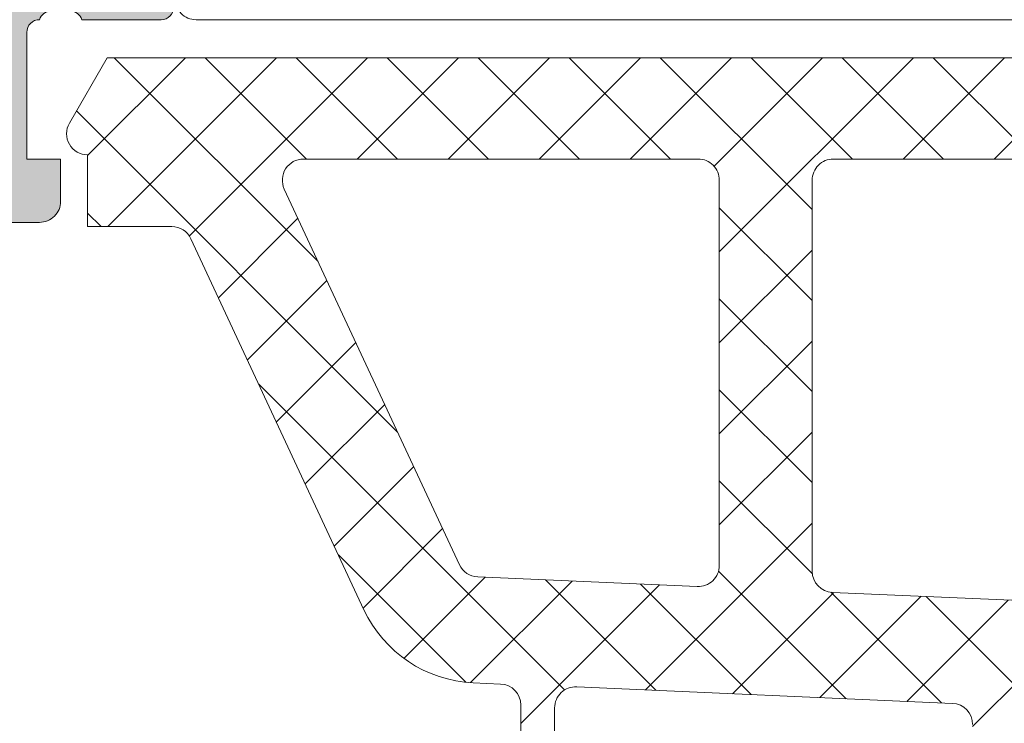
# Model space of a CAD drawing. Header units: millimetres. Extents: x 213386 to 506888, y 183055 to 450952.
# Tile 895 of 1056: x 399549 to 399572, y 335000 to 335017. Entities that reach past the tile are written whole.
import ezdxf

# ---------------------------------------------------------------- set-up
doc = ezdxf.new("R2010")
doc.units = ezdxf.units.MM
doc.layers.add('FASÁDA DETAILNÍ', color=255, linetype='Continuous', lineweight=0)
doc.layers.add('NOVA', color=255, linetype='Continuous', lineweight=0)
pattern_1 = [(135, (0, 0), (-1.077630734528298, -1.077630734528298), []), (225, (0, 0), (1.077630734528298, -1.077630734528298), [])]

# ---------------------------------------------------------------- blocks, each defined once
blk = doc.blocks.new('A$C69D17D4D')
at = {"layer": 'FASÁDA DETAILNÍ'}
h = blk.add_hatch(color=256, dxfattribs=at)
edge = h.paths.add_edge_path()
edge.add_arc((1588.938067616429, 17286.81045535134), 0.120000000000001, 90.0000000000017, 180.0000000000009, ccw=False)
edge.add_line((1588.938067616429, 17286.93045535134), (1591.698065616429, 17286.93045535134))
edge.add_arc((1591.698065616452, 17287.23045535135), 0.3000000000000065, 270, 359.9999999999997)
edge.add_line((1591.998065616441, 17287.23045535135), (1591.998065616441, 17288.21042967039))
edge.add_arc((1591.698065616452, 17288.21042967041), 0.3000000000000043, -8.905553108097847e-14, 90.00000000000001)
edge.add_line((1591.698065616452, 17288.51042967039), (1589.818054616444, 17288.51042967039))
edge.add_arc((1589.550511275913, 17288.58929676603), 0.2789255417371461, -91.16287007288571, -16.42459455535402, ccw=False)
edge.add_line((1589.544850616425, 17288.3104286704), (1589.091256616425, 17288.3104286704))
edge.add_arc((1589.085588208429, 17288.58926611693), 0.2788950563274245, -163.58012358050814, -88.83541062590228, ccw=False)
edge.add_line((1588.818067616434, 17288.51042967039), (1588.818067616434, 17289.31060438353))
edge.add_arc((1587.818067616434, 17289.31060438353), 0.9999999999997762, -1.276038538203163e-11, 89.9999999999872)
edge.add_line((1587.818067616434, 17290.31060438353), (1584.318060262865, 17290.31060438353))
edge.add_arc((1584.318080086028, 17289.31058456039), 1.000019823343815, 90.00113576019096, 179.9988642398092)
edge.add_line((1583.318060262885, 17289.31060438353), (1583.318060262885, 17288.81060438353))
edge.add_line((1583.318060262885, 17288.81060438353), (1585.818060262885, 17288.81060438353))
edge.add_arc((1585.818014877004, 17287.81055899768), 1.000045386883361, 0.0026002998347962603, 89.99739970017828, ccw=False)
edge.add_line((1586.818060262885, 17287.81060438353), (1586.818060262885, 17286.51058607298))
edge.add_arc((1585.818007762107, 17286.51063857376), 1.000052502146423, -89.99699208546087, -0.0030079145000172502, ccw=False)
edge.add_line((1585.818060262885, 17285.51058607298), (1578.818060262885, 17285.51058607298))
edge.add_arc((1578.318060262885, 17286.03570782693), 0.7250881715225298, -133.5961838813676, -46.40381611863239, ccw=False)
edge.add_line((1577.818060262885, 17285.51058607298), (1571.78397212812, 17285.51058607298))
edge.add_arc((1571.784024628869, 17286.51063857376), 1.000052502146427, 180.0030079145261, 269.9969920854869, ccw=False)
edge.add_line((1570.78397212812, 17286.51058607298), (1570.78397212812, 17287.81060438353))
edge.add_arc((1571.784017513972, 17287.81055899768), 1.000045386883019, 90.00260029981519, 179.9973997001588, ccw=False)
edge.add_line((1571.78397212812, 17288.81060438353), (1573.318060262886, 17288.81060438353))
edge.add_line((1573.318060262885, 17288.81060438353), (1573.318060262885, 17289.41061048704))
edge.add_line((1573.318060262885, 17289.41061048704), (1572.21805415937, 17290.51058607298))
edge.add_line((1572.21805415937, 17290.51058607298), (1568.818060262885, 17290.51058607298))
edge.add_line((1568.818060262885, 17290.51058607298), (1568.818060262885, 17263.51068525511))
edge.add_line((1568.818060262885, 17263.51068525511), (1572.218054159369, 17263.51068525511))
edge.add_line((1572.218054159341, 17263.51068525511), (1573.318060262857, 17264.61066084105))
edge.add_line((1573.318060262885, 17264.61066084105), (1573.318060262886, 17265.21066694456))
edge.add_line((1573.318060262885, 17265.21066694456), (1571.78397212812, 17265.21066694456))
edge.add_arc((1571.784017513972, 17266.21071233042), 1.000045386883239, 180.0026002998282, 269.99739970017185, ccw=False)
edge.add_line((1570.78397212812, 17266.21066694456), (1570.78397212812, 17267.51068525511))
edge.add_arc((1571.784024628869, 17267.51063275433), 1.000052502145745, 90.0030079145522, 179.996992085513, ccw=False)
edge.add_line((1571.783972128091, 17268.51068525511), (1577.818060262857, 17268.51068525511))
edge.add_arc((1578.318060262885, 17267.98556350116), 0.7250881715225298, 46.40381611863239, 133.5961838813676, ccw=False)
edge.add_line((1578.818060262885, 17268.51068525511), (1585.818060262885, 17268.51068525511))
edge.add_arc((1585.818007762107, 17267.51063275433), 1.000052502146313, 0.0030079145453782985, 89.99699208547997, ccw=False)
edge.add_line((1586.818060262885, 17267.51068525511), (1586.818060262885, 17266.21066694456))
edge.add_arc((1585.818014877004, 17266.21071233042), 1.000045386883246, -89.9973997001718, -0.0026002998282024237, ccw=False)
edge.add_line((1585.818060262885, 17265.21066694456), (1583.318060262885, 17265.21066694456))
edge.add_line((1583.318060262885, 17265.21066694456), (1583.318060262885, 17264.71066694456))
edge.add_arc((1584.318080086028, 17264.71068676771), 1.000019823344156, 180.0011357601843, 269.9988642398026)
edge.add_line((1584.318060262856, 17263.71066694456), (1588.818060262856, 17263.71066694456))
edge.add_arc((1588.818070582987, 17264.21065662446), 0.4999896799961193, 269.9988173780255, 360.0011826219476)
edge.add_line((1589.318060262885, 17264.21066694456), (1589.318060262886, 17265.21066694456))
edge.add_line((1589.318060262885, 17265.21066694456), (1588.518057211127, 17265.21066694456))
edge.add_line((1588.518057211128, 17265.21066694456), (1588.518057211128, 17268.21068220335))
edge.add_arc((1588.818064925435, 17268.21068489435), 0.3000077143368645, 89.99948607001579, 180.0005139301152, ccw=False)
edge.add_arc((1589.085588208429, 17268.43185616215), 0.2788950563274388, 88.83541062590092, 163.5801235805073, ccw=False)
edge.add_line((1589.091256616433, 17268.71069360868), (1589.544850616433, 17268.71069360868))
edge.add_arc((1589.550511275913, 17268.43182551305), 0.2789255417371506, 16.424594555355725, 91.16287007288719, ccw=False)
edge.add_line((1589.818054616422, 17268.51069260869), (1591.698065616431, 17268.51069260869))
edge.add_arc((1591.698065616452, 17268.81069260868), 0.3000000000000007, 269.9999999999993, 359.9999999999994)
edge.add_line((1591.998065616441, 17268.81069260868), (1591.998065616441, 17269.79066692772))
edge.add_arc((1591.698065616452, 17269.79066692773), 0.3000000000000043, 1.272221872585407e-14, 90.00000000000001)
edge.add_line((1591.698065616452, 17270.09066692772), (1588.938067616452, 17270.09066692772))
edge.add_arc((1588.938067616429, 17270.21066692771), 0.1200000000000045, 180, 269.9999999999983, ccw=False)
edge.add_line((1588.818067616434, 17270.21066692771), (1588.818067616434, 17274.51069260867))
edge.add_arc((1589.318067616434, 17274.51069260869), 0.4999999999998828, 90.00000000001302, 180.0000000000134, ccw=False)
edge.add_line((1589.318067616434, 17275.01069260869), (1590.018067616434, 17275.01069260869))
edge.add_line((1590.018067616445, 17275.01069260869), (1592.410887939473, 17273.62919715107))
edge.add_arc((1592.479947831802, 17273.74881239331), 0.1381197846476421, 239.9999999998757, 367.702437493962)
edge.add_arc((1587.638596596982, 17273.30119400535), 4.999999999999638, 5.34922800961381, 71.29059925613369)
edge.add_arc((1589.402822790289, 17278.51056113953), 0.5000000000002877, 108.70940074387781, 251.29059925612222, ccw=False)
edge.add_arc((1587.638596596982, 17283.71992827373), 4.999999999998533, -71.29059925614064, -5.349228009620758)
edge.add_arc((1592.479947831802, 17283.27230988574), 0.1381197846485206, -7.702437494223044, 119.9999999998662)
edge.add_line((1592.410887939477, 17283.39192512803), (1590.01806761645, 17282.01042967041))
edge.add_line((1590.018067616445, 17282.01042967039), (1589.318067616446, 17282.01042967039))
edge.add_arc((1589.318067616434, 17282.51042967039), 0.5000000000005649, 179.9999999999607, 269.99999999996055, ccw=False)
edge.add_line((1588.818067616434, 17282.51042967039), (1588.818067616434, 17286.81045535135))
edge = h.paths.add_edge_path(flags=16)
edge.add_arc((1570.918066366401, 17271.51067762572), 0.5, 180, 270, ccw=False)
edge.add_line((1570.418066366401, 17271.51067762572), (1570.418066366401, 17283.51058607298))
edge.add_arc((1570.918066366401, 17283.51058607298), 0.5, 90, 180, ccw=False)
edge.add_line((1570.918066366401, 17284.01058607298), (1586.618048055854, 17284.01058607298))
edge.add_arc((1586.618048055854, 17283.51058607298), 0.5, 0, 90, ccw=False)
edge.add_line((1587.118048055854, 17283.51058607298), (1587.118048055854, 17271.51067762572))
edge.add_arc((1586.618048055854, 17271.51067762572), 0.5, -90, 0, ccw=False)
edge.add_line((1586.618048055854, 17271.01067762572), (1585.118048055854, 17271.01067762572))
edge.add_line((1585.118048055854, 17271.01067762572), (1585.118048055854, 17270.51067762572))
edge.add_arc((1584.618048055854, 17270.51067762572), 0.5000000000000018, -89.99999999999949, 0, ccw=False)
edge.add_line((1584.618048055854, 17270.01067762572), (1572.918066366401, 17270.01067762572))
edge.add_arc((1572.918066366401, 17270.51067762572), 0.5, 180, 269.9999999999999, ccw=False)
edge.add_line((1572.418066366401, 17270.51067762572), (1572.418066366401, 17271.01067762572))
edge.add_line((1572.418066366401, 17271.01067762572), (1570.918066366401, 17271.01067762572))
h = blk.add_hatch(dxfattribs=at)
h.set_pattern_fill('LINIE', color=256, scale=1.2, angle=180, style=0)
h.set_pattern_definition([(180, (1631.942673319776, 17287.7935481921), (-1.469551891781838e-16, -1.2), [])])
edge = h.paths.add_edge_path()
edge.add_arc((1628.407976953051, 17269.81977573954), 0.2999999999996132, 89.99792470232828, 179.9979247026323)
edge.add_line((1628.107976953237, 17269.81978660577), (1628.107948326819, 17269.00945527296))
edge.add_arc((1627.607951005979, 17269.00947070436), 0.4999973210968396, 269.9976177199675, 359.99823168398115, ccw=False)
edge.add_line((1627.607930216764, 17268.50947338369), (1626.766857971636, 17268.5081528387))
edge.add_arc((1626.766857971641, 17268.3081528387), 0.2000000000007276, 90.00000000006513, 180)
edge.add_line((1626.566857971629, 17268.3081528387), (1626.566857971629, 17264.20815283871))
edge.add_arc((1626.066857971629, 17264.20815283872), 0.5, -90, 0, ccw=False)
edge.add_line((1626.066857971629, 17263.70815283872), (1625.236108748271, 17263.70815283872))
edge.add_arc((1625.236108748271, 17264.70815283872), 1, 195.0000000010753, 269.99999999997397, ccw=False)
edge.add_line((1624.270182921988, 17264.4493337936), (1624.066857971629, 17265.20815283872))
edge.add_line((1624.066857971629, 17265.20815283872), (1625.066857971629, 17265.20815283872))
edge.add_line((1625.066857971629, 17265.20815283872), (1625.066857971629, 17267.50815283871))
edge.add_arc((1624.062731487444, 17267.50644359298), 1.004127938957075, 0.097530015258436, 89.76591227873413)
edge.add_line((1624.066833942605, 17268.51056315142), (1621.066955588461, 17268.51056315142))
edge.add_arc((1621.070983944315, 17267.50644380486), 1.004127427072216, 90.22985967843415, 179.9024820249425)
edge.add_line((1620.066857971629, 17267.50815283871), (1620.066857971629, 17265.20815283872))
edge.add_line((1620.066857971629, 17265.20815283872), (1621.066857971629, 17265.20815283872))
edge.add_line((1621.066857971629, 17265.20815283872), (1620.863533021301, 17264.4493337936))
edge.add_arc((1619.897607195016, 17264.70815283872), 1.000000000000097, 270, 344.99999999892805, ccw=False)
edge.add_line((1619.897607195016, 17263.70815283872), (1619.066857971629, 17263.70815283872))
edge.add_arc((1619.066857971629, 17264.20815283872), 0.5, 180, 270, ccw=False)
edge.add_line((1618.566857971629, 17264.20815283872), (1618.566857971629, 17268.30815283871))
edge.add_arc((1618.362684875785, 17268.30642428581), 0.2041804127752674, 0.485061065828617, 88.84413105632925)
edge.add_line((1618.366803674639, 17268.51056315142), (1592.525436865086, 17268.51058607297))
edge.add_arc((1592.525452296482, 17269.01058339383), 0.4999973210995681, 179.9976177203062, 269.9982316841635, ccw=False)
edge.add_line((1592.02545497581, 17269.01060418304), (1592.025483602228, 17269.82093551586))
edge.add_arc((1591.725483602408, 17269.8209463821), 0.3000000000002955, 359.9979247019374, 449.9979247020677)
edge.add_line((1591.725494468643, 17270.12094638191), (1589.325496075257, 17270.12070136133))
edge.add_arc((1589.325511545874, 17270.62069733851), 0.4999959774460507, 179.9976222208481, 269.99822718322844, ccw=False)
edge.add_line((1588.825515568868, 17270.62071808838), (1588.825642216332, 17274.09725958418))
edge.add_arc((1589.815455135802, 17273.95491308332), 0.9999960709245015, 57.27090860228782, 171.8163166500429, ccw=False)
edge.add_line((1590.356120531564, 17274.79614614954), (1592.639729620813, 17273.47759372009))
edge.add_arc((1592.889745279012, 17273.91059738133), 0.4999999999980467, 239.9979281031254, 269.9978647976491)
edge.add_line((1592.889726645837, 17273.41059738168), (1627.243995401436, 17273.40951106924))
edge.add_arc((1627.244012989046, 17273.90951106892), 0.500000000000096, 269.9979846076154, 299.9979213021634)
edge.add_line((1627.493997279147, 17273.47648929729), (1629.777701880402, 17274.79487629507))
edge.add_arc((1630.318306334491, 17273.95360406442), 0.9999960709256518, 8.17953275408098, 122.72494080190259, ccw=False)
edge.add_line((1631.308129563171, 17274.09587886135), (1631.308002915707, 17270.61933736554))
edge.add_arc((1630.808006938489, 17270.61935283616), 0.4999959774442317, 269.9976222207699, 359.9982271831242, ccw=False)
edge.add_line((1630.807986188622, 17270.11935685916), (1628.407987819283, 17270.11977573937))
edge = h.paths.add_edge_path(flags=16)
edge.add_line((1604.216864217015, 17270.3100513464), (1604.216864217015, 17271.61004545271))
edge.add_arc((1603.716867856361, 17271.61004909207), 0.4999963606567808, 359.9995829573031, 450.0004170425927)
edge.add_line((1603.716864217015, 17272.11004545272), (1594.86687032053, 17272.11004545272))
edge.add_arc((1594.866866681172, 17271.61004909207), 0.499996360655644, 89.99958295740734, 180.0004170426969)
edge.add_line((1594.366870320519, 17271.61004545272), (1594.366870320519, 17270.31005134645))
edge.add_arc((1594.866870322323, 17270.31003477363), 0.5000000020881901, 179.9981008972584, 269.9999997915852)
edge.add_line((1594.866870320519, 17269.81003477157), (1603.716864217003, 17269.81003477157))
edge.add_arc((1603.716864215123, 17270.31003477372), 0.5000000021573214, 270.0000002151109, 360.0018990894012)
edge = h.paths.add_edge_path(flags=16)
edge.add_arc((1614.416870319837, 17270.31003477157), 0.5, 269.9999999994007, 360)
edge.add_line((1614.916870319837, 17270.31003477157), (1614.916870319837, 17271.61004545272))
edge.add_arc((1614.416870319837, 17271.61004545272), 0.5, 0, 90.00000000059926)
edge.add_line((1614.416870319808, 17272.11004545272), (1605.716864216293, 17272.11004545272))
edge.add_arc((1605.716864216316, 17271.61004545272), 0.499999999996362, 90.00000000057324, 179.9999999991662)
edge.add_line((1605.216864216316, 17271.61004545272), (1605.216864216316, 17270.31003477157))
edge.add_arc((1605.716864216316, 17270.31003477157), 0.5000000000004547, 179.9999999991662, 269.9999999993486)
edge.add_line((1605.716864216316, 17269.81003477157), (1614.416870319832, 17269.81003477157))
edge = h.paths.add_edge_path(flags=16)
edge.add_arc((1616.416866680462, 17271.61004909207), 0.499996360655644, 89.99958295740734, 180.0004170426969)
edge.add_line((1615.916870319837, 17271.61004545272), (1615.916870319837, 17270.31005134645))
edge.add_arc((1616.416870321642, 17270.31003477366), 0.5000000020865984, 179.9981008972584, 269.9999997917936)
edge.add_line((1616.416870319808, 17269.81003477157), (1625.266879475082, 17269.81003477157))
edge.add_arc((1625.266879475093, 17270.31001951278), 0.4999847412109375, 269.9999999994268, 360)
edge.add_line((1625.766864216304, 17270.31001951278), (1625.766864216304, 17271.61003019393))
edge.add_arc((1625.266848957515, 17271.61003019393), 0.5000152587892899, 0, 90.0000000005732)
edge.add_line((1625.266848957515, 17272.11004545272), (1616.416870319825, 17272.11004545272))
h = blk.add_hatch(dxfattribs=at)
h.set_pattern_fill('ANSI37', color=256, scale=0.48, angle=90, style=0)
h.set_pattern_definition(pattern_1)
edge = h.paths.add_edge_path(flags=16)
edge.add_line((1622.219337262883, 17264.17488025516), (1622.119593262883, 17265.56773425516))
edge.add_arc((1622.718060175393, 17265.61059174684), 0.5999995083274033, 89.99999164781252, 184.0960805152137, ccw=False)
edge.add_arc((1622.718060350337, 17265.61059174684), 0.5999995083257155, -4.096080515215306, 90.00000835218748, ccw=False)
edge.add_line((1623.316527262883, 17265.56773425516), (1623.216783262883, 17264.17488025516))
edge.add_arc((1622.71806026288, 17264.21059473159), 0.500000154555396, 184.0960643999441, 355.90393560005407, ccw=False)
edge = h.paths.add_edge_path(flags=16)
edge.add_arc((1624.318056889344, 17261.01058662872), 0.49999962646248, 89.99995719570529, 180.0000428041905, ccw=False)
edge.add_line((1624.318057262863, 17261.51058625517), (1627.911742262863, 17261.51058625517))
edge.add_arc((1627.91174228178, 17261.01058592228), 0.5000003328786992, -23.218026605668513, 90.00000216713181, ccw=False)
edge.add_line((1628.371248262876, 17260.81347025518), (1625.655370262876, 17254.48236825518))
edge.add_arc((1625.195864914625, 17254.67948417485), 0.4999998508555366, 267.4998893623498, 336.7819182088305, ccw=False)
edge.add_line((1625.174054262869, 17254.17996025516), (1624.296247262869, 17254.21828625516))
edge.add_arc((1624.318056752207, 17254.71780986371), 0.4999994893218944, 179.9999551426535, 267.500020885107, ccw=False)
edge.add_line((1623.818057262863, 17254.71781025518), (1623.818057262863, 17261.01058625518))
edge = h.paths.add_edge_path(flags=16)
edge.add_line((1598.764138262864, 17255.60242425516), (1594.615468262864, 17264.49927725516))
edge.add_arc((1595.068622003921, 17264.71058639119), 0.4999998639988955, 89.99997032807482, 205.0000079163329, ccw=False)
edge.add_line((1595.068622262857, 17265.21058625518), (1604.418057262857, 17265.21058625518))
edge.add_arc((1604.418057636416, 17264.7105866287), 0.4999996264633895, -4.280419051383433e-05, 90.00004280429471, ccw=False)
edge.add_line((1604.918057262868, 17264.71058625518), (1604.918057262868, 17255.58666325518))
edge.add_arc((1604.418057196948, 17255.58666342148), 0.5000000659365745, 267.49997275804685, 359.99998094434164, ccw=False)
edge.add_line((1604.396247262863, 17255.08713925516), (1599.195483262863, 17255.31420925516))
edge.add_arc((1599.217292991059, 17255.81373466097), 0.5000012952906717, 205.0000919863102, 267.5000025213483, ccw=False)
edge = h.paths.add_edge_path(flags=16)
edge.add_arc((1607.618056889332, 17264.7105866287), 0.49999962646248, 89.99995719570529, 180.0000428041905, ccw=False)
edge.add_line((1607.61805726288, 17265.21058625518), (1614.81805726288, 17265.21058625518))
edge.add_arc((1614.81805763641, 17264.7105866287), 0.4999996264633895, -4.280419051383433e-05, 90.00004280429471, ccw=False)
edge.add_line((1615.318057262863, 17264.71058625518), (1615.318057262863, 17263.51058625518))
edge.add_arc((1617.31805576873, 17263.51058476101), 1.999998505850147, 179.9999571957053, 270.0000428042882)
edge.add_line((1617.318057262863, 17261.51058625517), (1621.118057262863, 17261.51058625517))
edge.add_arc((1621.118057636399, 17261.01058662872), 0.4999996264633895, -4.280419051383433e-05, 90.00004280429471, ccw=False)
edge.add_line((1621.61805726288, 17261.01058625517), (1621.61805726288, 17254.85752525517))
edge.add_arc((1621.118057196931, 17254.85752542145), 0.5000000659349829, 267.4999727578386, 359.9999809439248, ccw=False)
edge.add_line((1621.096247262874, 17254.35800125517), (1615.596247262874, 17254.59813625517))
edge.add_arc((1615.618056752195, 17255.09765986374), 0.499999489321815, 179.9999551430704, 267.5000208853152, ccw=False)
edge.add_line((1615.11805726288, 17255.09766025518), (1615.11805726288, 17260.41058625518))
edge.add_arc((1614.018057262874, 17260.41058625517), 1.099999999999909, 0, 180)
edge.add_line((1612.918057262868, 17260.41058625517), (1612.918057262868, 17255.23737525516))
edge.add_arc((1612.418057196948, 17255.23737542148), 0.5000000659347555, 267.4999727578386, 359.9999809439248, ccw=False)
edge.add_line((1612.396247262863, 17254.73785125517), (1607.596247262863, 17254.94742425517))
edge.add_arc((1607.618056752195, 17255.44694786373), 0.499999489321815, 179.9999551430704, 267.5000208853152, ccw=False)
edge.add_line((1607.11805726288, 17255.44694825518), (1607.11805726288, 17264.71058625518))
edge = h.paths.add_edge_path()
edge.add_line((1592.405004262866, 17263.32412925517), (1596.502853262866, 17254.53626325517))
edge.add_ellipse((1599.221778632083, 17255.80412074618), major_axis=(-3.000002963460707, 0), ratio=1, start_angle=25.00003062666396, end_angle=87.49994116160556)
edge.add_line((1599.09091726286, 17252.80697325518), (1599.73986726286, 17252.77863925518))
edge.add_ellipse((1599.718057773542, 17252.27911564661), major_axis=(-0.4999994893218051, 0), ratio=1, start_angle=179.9999551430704, end_angle=267.50002088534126, ccw=False)
edge.add_line((1600.218057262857, 17252.27911525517), (1600.218057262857, 17251.31058625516))
edge.add_ellipse((1600.318057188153, 17251.31058618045), major_axis=(-0.09999992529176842, 0), ratio=1, start_angle=-4.280335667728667e-05, end_angle=90.00004280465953)
edge.add_line((1600.318057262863, 17251.21058625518), (1600.918057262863, 17251.21058625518))
edge.add_ellipse((1600.918057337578, 17251.31058618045), major_axis=(-0.09999992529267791, 0), ratio=1, start_angle=89.99995719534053, end_angle=180.0000428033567)
edge.add_line((1601.018057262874, 17251.31058625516), (1601.018057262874, 17252.21362425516))
edge.add_ellipse((1601.518057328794, 17252.21362408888), major_axis=(-0.5000000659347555, 0), ratio=1, start_angle=267.4999727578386, end_angle=359.9999809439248, ccw=False)
edge.add_line((1601.53986726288, 17252.71314825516), (1610.44016126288, 17252.31931025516))
edge.add_ellipse((1610.418057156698, 17251.81979897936), major_axis=(-0.5000001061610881, 0), ratio=1, start_angle=179.9999170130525, end_angle=267.4662307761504, ccw=False)
edge.add_line((1610.918057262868, 17251.81979825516), (1610.918057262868, 17251.21058625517))
edge.add_ellipse((1611.018057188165, 17251.21058618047), major_axis=(-0.09999992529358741, 0), ratio=1, start_angle=-4.280335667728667e-05, end_angle=90.00004280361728)
edge.add_line((1611.018057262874, 17251.11058625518), (1611.618057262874, 17251.11058625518))
edge.add_ellipse((1611.61805733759, 17251.21058618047), major_axis=(-0.09999992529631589, 0), ratio=1, start_angle=89.99995719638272, end_angle=180.0000428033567)
edge.add_line((1611.718057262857, 17251.21058625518), (1611.718057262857, 17251.74014825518))
edge.add_ellipse((1612.218057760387, 17251.7401485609), major_axis=(-0.5000004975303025, 0), ratio=1, start_angle=-92.5336979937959, end_angle=3.503386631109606e-05, ccw=False)
edge.add_line((1612.24016126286, 17252.23966025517), (1623.78038626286, 17251.72900425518))
edge.add_ellipse((1623.75857673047, 17251.22947965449), major_axis=(-0.5000004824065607, 0), ratio=1, start_angle=176.7829426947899, end_angle=267.50002091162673, ccw=False)
edge.add_line((1624.257789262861, 17251.20142025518), (1623.969226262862, 17246.06767725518))
edge.add_ellipse((1623.558808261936, 17246.18323267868), major_axis=(-0.426375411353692, 0), ratio=1, start_angle=20.758972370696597, end_angle=164.2751455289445, ccw=False)
edge.add_line((1623.160113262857, 17246.03210925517), (1623.161353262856, 17246.26471225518))
edge.add_line((1623.161353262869, 17246.26471225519), (1623.459491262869, 17248.14729125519))
edge.add_line((1623.459491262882, 17248.14729125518), (1623.059065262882, 17250.99657625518))
edge.add_ellipse((1622.761984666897, 17250.95482565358), major_axis=(-0.2999999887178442, 0), ratio=1, start_angle=187.9997440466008, end_angle=304.5977463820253)
edge.add_ellipse((1624.295098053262, 17248.732254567), major_axis=(-3.000047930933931, 0), ratio=1, start_angle=-55.4023587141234, end_angle=18.00842458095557)
edge.add_line((1621.442019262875, 17247.80476925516), (1622.075595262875, 17245.54987825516))
edge.add_ellipse((1622.850807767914, 17245.71080779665), major_axis=(-0.7917403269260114, 0), ratio=1, start_angle=11.7276897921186, end_angle=83.2016537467)
edge.add_line((1622.757085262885, 17244.92463425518), (1623.815295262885, 17244.92341325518))
edge.add_ellipse((1623.686171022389, 17246.10249948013), major_axis=(-1.186135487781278, 0), ratio=1, start_angle=96.2496781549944, end_angle=161.3444235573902)
edge.add_line((1624.809985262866, 17245.72308025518), (1625.904318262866, 17248.96442025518))
edge.add_line((1625.904318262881, 17248.96442025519), (1628.794096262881, 17257.01421525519))
edge.add_line((1628.794096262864, 17257.01421525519), (1633.126905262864, 17266.91209225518))
edge.add_ellipse((1632.667896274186, 17267.11036232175), major_axis=(-0.5000002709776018, 0), ratio=1, start_angle=156.6379505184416, end_angle=269.9334236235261)
edge.add_line((1632.668477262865, 17267.61036225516), (1632.121776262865, 17267.61099725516))
edge.add_ellipse((1632.121195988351, 17267.11099715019), major_axis=(-0.5000004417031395, 0), ratio=1, start_angle=269.9335054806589, end_angle=336.0791754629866)
edge.add_line((1631.66414226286, 17267.31373425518), (1630.26238626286, 17264.10973125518))
edge.add_ellipse((1629.346245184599, 17264.51058559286), major_axis=(-0.9999993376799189, 0), ratio=1, start_angle=89.99994718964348, end_angle=156.3683852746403, ccw=False)
edge.add_line((1629.346244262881, 17263.51058625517), (1624.118302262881, 17263.51058625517))
edge.add_line((1624.118302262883, 17263.51058625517), (1624.118293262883, 17265.31006525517))
edge.add_line((1624.118293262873, 17265.31006525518), (1624.633094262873, 17265.44800725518))
edge.add_ellipse((1624.518329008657, 17265.72516127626), major_axis=(-0.2999756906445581, 0), ratio=1, start_angle=112.4937002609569, end_angle=202.503566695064)
edge.add_line((1624.795463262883, 17265.83997425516), (1623.946296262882, 17267.11010125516))
edge.add_ellipse((1623.08043207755, 17266.61038048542), major_axis=(-0.9997207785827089, 0), ratio=1, start_angle=209.9907606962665, end_angle=270.0076118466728)
edge.add_line((1623.08029926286, 17267.61010125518), (1622.35593826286, 17267.61007025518))
edge.add_ellipse((1622.356146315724, 17266.61033242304), major_axis=(-0.9997378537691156, 0), ratio=1, start_angle=270.0119236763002, end_angle=330.0086750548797)
edge.add_line((1621.490272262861, 17267.11007025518), (1620.641105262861, 17265.83997425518))
edge.add_ellipse((1620.91825275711, 17265.72516236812), major_axis=(-0.2999875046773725, 0), ratio=1, start_angle=-22.50240617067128, end_angle=67.5013961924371)
edge.add_line((1620.803459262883, 17265.44800725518), (1621.318275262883, 17265.31003525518))
edge.add_line((1621.318275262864, 17265.31003525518), (1621.318283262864, 17263.51058625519))
edge.add_line((1621.318283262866, 17263.51058625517), (1618.118056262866, 17263.51058625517))
edge.add_ellipse((1618.118056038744, 17263.81058603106), major_axis=(-0.2999997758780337, 0), ratio=1, start_angle=-4.280405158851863e-05, end_angle=90.0000428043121, ccw=False)
edge.add_line((1617.818056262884, 17263.81058625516), (1617.818056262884, 17267.11058225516))
edge.add_ellipse((1617.318056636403, 17267.11058262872), major_axis=(-0.49999962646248, 0), ratio=1, start_angle=179.9999571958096, end_angle=270.0000428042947)
edge.add_line((1617.318056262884, 17267.61058225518), (1590.420434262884, 17267.61058225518))
edge.add_line((1590.420434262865, 17267.61058225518), (1589.525316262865, 17266.06019025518))
edge.add_ellipse((1589.958328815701, 17265.81019016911), major_axis=(-0.4999999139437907, 0), ratio=1, start_angle=-30.00001708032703, end_angle=89.99993664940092)
edge.add_line((1589.958328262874, 17265.31019025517), (1589.958328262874, 17263.61281925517))
edge.add_line((1589.958328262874, 17263.61281925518), (1591.951850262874, 17263.61281925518))
edge.add_ellipse((1591.951850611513, 17263.11281899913), major_axis=(-0.500000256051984, 0), ratio=1, start_angle=205.0001285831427, end_angle=270.0000399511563, ccw=False)
h = blk.add_hatch(dxfattribs=at)
h.set_pattern_fill('ANSI37', color=256, scale=0.48, angle=90, style=0)
h.set_pattern_definition(pattern_1)
edge = h.paths.add_edge_path(flags=16)
edge.add_line((1622.219337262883, 17264.17488007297), (1622.119593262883, 17265.56773407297))
edge.add_arc((1622.718060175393, 17265.61059156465), 0.5999995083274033, 89.99999164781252, 184.0960805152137, ccw=False)
edge.add_arc((1622.718060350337, 17265.61059156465), 0.5999995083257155, -4.096080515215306, 90.00000835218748, ccw=False)
edge.add_line((1623.316527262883, 17265.56773407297), (1623.216783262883, 17264.17488007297))
edge.add_arc((1622.71806026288, 17264.2105945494), 0.500000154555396, 184.0960643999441, 355.90393560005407, ccw=False)
edge = h.paths.add_edge_path(flags=16)
edge.add_arc((1624.318056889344, 17261.01058644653), 0.49999962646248, 89.99995719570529, 180.0000428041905, ccw=False)
edge.add_line((1624.318057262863, 17261.51058607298), (1627.911742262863, 17261.51058607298))
edge.add_arc((1627.91174228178, 17261.01058574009), 0.5000003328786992, -23.218026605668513, 90.00000216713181, ccw=False)
edge.add_line((1628.371248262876, 17260.81347007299), (1625.655370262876, 17254.48236807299))
edge.add_arc((1625.195864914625, 17254.67948399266), 0.4999998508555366, 267.4998893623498, 336.7819182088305, ccw=False)
edge.add_line((1625.174054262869, 17254.17996007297), (1624.296247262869, 17254.21828607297))
edge.add_arc((1624.318056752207, 17254.71780968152), 0.4999994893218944, 179.9999551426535, 267.500020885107, ccw=False)
edge.add_line((1623.818057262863, 17254.71781007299), (1623.818057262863, 17261.01058607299))
edge = h.paths.add_edge_path(flags=16)
edge.add_line((1598.764138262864, 17255.60242407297), (1594.615468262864, 17264.49927707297))
edge.add_arc((1595.068622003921, 17264.710586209), 0.4999998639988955, 89.99997032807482, 205.0000079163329, ccw=False)
edge.add_line((1595.068622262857, 17265.21058607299), (1604.418057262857, 17265.21058607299))
edge.add_arc((1604.418057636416, 17264.71058644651), 0.4999996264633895, -4.280419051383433e-05, 90.00004280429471, ccw=False)
edge.add_line((1604.918057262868, 17264.71058607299), (1604.918057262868, 17255.58666307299))
edge.add_arc((1604.418057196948, 17255.58666323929), 0.5000000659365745, 267.49997275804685, 359.99998094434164, ccw=False)
edge.add_line((1604.396247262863, 17255.08713907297), (1599.195483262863, 17255.31420907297))
edge.add_arc((1599.217292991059, 17255.81373447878), 0.5000012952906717, 205.0000919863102, 267.5000025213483, ccw=False)
edge = h.paths.add_edge_path(flags=16)
edge.add_arc((1607.618056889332, 17264.71058644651), 0.49999962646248, 89.99995719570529, 180.0000428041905, ccw=False)
edge.add_line((1607.61805726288, 17265.21058607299), (1614.81805726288, 17265.21058607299))
edge.add_arc((1614.81805763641, 17264.71058644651), 0.4999996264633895, -4.280419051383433e-05, 90.00004280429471, ccw=False)
edge.add_line((1615.318057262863, 17264.71058607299), (1615.318057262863, 17263.51058607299))
edge.add_arc((1617.31805576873, 17263.51058457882), 1.999998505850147, 179.9999571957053, 270.0000428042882)
edge.add_line((1617.318057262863, 17261.51058607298), (1621.118057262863, 17261.51058607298))
edge.add_arc((1621.118057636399, 17261.01058644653), 0.4999996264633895, -4.280419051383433e-05, 90.00004280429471, ccw=False)
edge.add_line((1621.61805726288, 17261.01058607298), (1621.61805726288, 17254.85752507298))
edge.add_arc((1621.118057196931, 17254.85752523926), 0.5000000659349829, 267.4999727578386, 359.9999809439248, ccw=False)
edge.add_line((1621.096247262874, 17254.35800107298), (1615.596247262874, 17254.59813607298))
edge.add_arc((1615.618056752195, 17255.09765968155), 0.499999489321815, 179.9999551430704, 267.5000208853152, ccw=False)
edge.add_line((1615.11805726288, 17255.09766007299), (1615.11805726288, 17260.41058607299))
edge.add_arc((1614.018057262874, 17260.41058607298), 1.099999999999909, 0, 180)
edge.add_line((1612.918057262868, 17260.41058607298), (1612.918057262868, 17255.23737507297))
edge.add_arc((1612.418057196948, 17255.23737523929), 0.5000000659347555, 267.4999727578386, 359.9999809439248, ccw=False)
edge.add_line((1612.396247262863, 17254.73785107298), (1607.596247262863, 17254.94742407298))
edge.add_arc((1607.618056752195, 17255.44694768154), 0.499999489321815, 179.9999551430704, 267.5000208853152, ccw=False)
edge.add_line((1607.11805726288, 17255.44694807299), (1607.11805726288, 17264.71058607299))
edge = h.paths.add_edge_path()
edge.add_line((1592.405004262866, 17263.32412907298), (1596.502853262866, 17254.53626307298))
edge.add_ellipse((1599.221778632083, 17255.80412056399), major_axis=(-3.000002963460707, 0), ratio=1, start_angle=25.00003062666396, end_angle=87.49994116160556)
edge.add_line((1599.09091726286, 17252.80697307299), (1599.73986726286, 17252.77863907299))
edge.add_ellipse((1599.718057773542, 17252.27911546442), major_axis=(-0.4999994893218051, 0), ratio=1, start_angle=179.9999551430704, end_angle=267.50002088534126, ccw=False)
edge.add_line((1600.218057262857, 17252.27911507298), (1600.218057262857, 17251.31058607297))
edge.add_ellipse((1600.318057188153, 17251.31058599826), major_axis=(-0.09999992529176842, 0), ratio=1, start_angle=-4.280335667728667e-05, end_angle=90.00004280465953)
edge.add_line((1600.318057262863, 17251.21058607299), (1600.918057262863, 17251.21058607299))
edge.add_ellipse((1600.918057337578, 17251.31058599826), major_axis=(-0.09999992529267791, 0), ratio=1, start_angle=89.99995719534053, end_angle=180.0000428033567)
edge.add_line((1601.018057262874, 17251.31058607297), (1601.018057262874, 17252.21362407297))
edge.add_ellipse((1601.518057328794, 17252.21362390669), major_axis=(-0.5000000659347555, 0), ratio=1, start_angle=267.4999727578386, end_angle=359.9999809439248, ccw=False)
edge.add_line((1601.53986726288, 17252.71314807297), (1610.44016126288, 17252.31931007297))
edge.add_ellipse((1610.418057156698, 17251.81979879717), major_axis=(-0.5000001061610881, 0), ratio=1, start_angle=179.9999170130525, end_angle=267.4662307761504, ccw=False)
edge.add_line((1610.918057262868, 17251.81979807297), (1610.918057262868, 17251.21058607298))
edge.add_ellipse((1611.018057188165, 17251.21058599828), major_axis=(-0.09999992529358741, 0), ratio=1, start_angle=-4.280335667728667e-05, end_angle=90.00004280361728)
edge.add_line((1611.018057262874, 17251.11058607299), (1611.618057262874, 17251.11058607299))
edge.add_ellipse((1611.61805733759, 17251.21058599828), major_axis=(-0.09999992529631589, 0), ratio=1, start_angle=89.99995719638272, end_angle=180.0000428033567)
edge.add_line((1611.718057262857, 17251.21058607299), (1611.718057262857, 17251.74014807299))
edge.add_ellipse((1612.218057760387, 17251.74014837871), major_axis=(-0.5000004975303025, 0), ratio=1, start_angle=-92.5336979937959, end_angle=3.503386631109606e-05, ccw=False)
edge.add_line((1612.24016126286, 17252.23966007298), (1623.78038626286, 17251.72900407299))
edge.add_ellipse((1623.75857673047, 17251.2294794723), major_axis=(-0.5000004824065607, 0), ratio=1, start_angle=176.7829426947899, end_angle=267.50002091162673, ccw=False)
edge.add_line((1624.257789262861, 17251.20142007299), (1623.969226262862, 17246.06767707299))
edge.add_ellipse((1623.558808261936, 17246.18323249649), major_axis=(-0.426375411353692, 0), ratio=1, start_angle=20.758972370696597, end_angle=164.2751455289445, ccw=False)
edge.add_line((1623.160113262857, 17246.03210907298), (1623.161353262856, 17246.26471207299))
edge.add_line((1623.161353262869, 17246.264712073), (1623.459491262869, 17248.147291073))
edge.add_line((1623.459491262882, 17248.14729107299), (1623.059065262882, 17250.99657607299))
edge.add_ellipse((1622.761984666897, 17250.95482547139), major_axis=(-0.2999999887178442, 0), ratio=1, start_angle=187.9997440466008, end_angle=304.5977463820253)
edge.add_ellipse((1624.295098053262, 17248.73225438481), major_axis=(-3.000047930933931, 0), ratio=1, start_angle=-55.4023587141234, end_angle=18.00842458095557)
edge.add_line((1621.442019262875, 17247.80476907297), (1622.075595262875, 17245.54987807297))
edge.add_ellipse((1622.850807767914, 17245.71080761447), major_axis=(-0.7917403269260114, 0), ratio=1, start_angle=11.7276897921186, end_angle=83.2016537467)
edge.add_line((1622.757085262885, 17244.92463407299), (1623.815295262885, 17244.92341307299))
edge.add_ellipse((1623.686171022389, 17246.10249929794), major_axis=(-1.186135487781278, 0), ratio=1, start_angle=96.2496781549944, end_angle=161.3444235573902)
edge.add_line((1624.809985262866, 17245.72308007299), (1625.904318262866, 17248.96442007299))
edge.add_line((1625.904318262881, 17248.964420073), (1628.794096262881, 17257.014215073))
edge.add_line((1628.794096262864, 17257.014215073), (1633.126905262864, 17266.91209207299))
edge.add_ellipse((1632.667896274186, 17267.11036213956), major_axis=(-0.5000002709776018, 0), ratio=1, start_angle=156.6379505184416, end_angle=269.9334236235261)
edge.add_line((1632.668477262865, 17267.61036207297), (1632.121776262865, 17267.61099707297))
edge.add_ellipse((1632.121195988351, 17267.110996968), major_axis=(-0.5000004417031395, 0), ratio=1, start_angle=269.9335054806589, end_angle=336.0791754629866)
edge.add_line((1631.66414226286, 17267.31373407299), (1630.26238626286, 17264.10973107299))
edge.add_ellipse((1629.346245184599, 17264.51058541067), major_axis=(-0.9999993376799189, 0), ratio=1, start_angle=89.99994718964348, end_angle=156.3683852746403, ccw=False)
edge.add_line((1629.346244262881, 17263.51058607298), (1624.118302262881, 17263.51058607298))
edge.add_line((1624.118302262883, 17263.51058607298), (1624.118293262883, 17265.31006507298))
edge.add_line((1624.118293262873, 17265.31006507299), (1624.633094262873, 17265.44800707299))
edge.add_ellipse((1624.518329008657, 17265.72516109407), major_axis=(-0.2999756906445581, 0), ratio=1, start_angle=112.4937002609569, end_angle=202.503566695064)
edge.add_line((1624.795463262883, 17265.83997407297), (1623.946296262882, 17267.11010107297))
edge.add_ellipse((1623.08043207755, 17266.61038030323), major_axis=(-0.9997207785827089, 0), ratio=1, start_angle=209.9907606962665, end_angle=270.0076118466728)
edge.add_line((1623.08029926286, 17267.61010107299), (1622.35593826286, 17267.61007007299))
edge.add_ellipse((1622.356146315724, 17266.61033224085), major_axis=(-0.9997378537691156, 0), ratio=1, start_angle=270.0119236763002, end_angle=330.0086750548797)
edge.add_line((1621.490272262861, 17267.11007007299), (1620.641105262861, 17265.83997407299))
edge.add_ellipse((1620.91825275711, 17265.72516218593), major_axis=(-0.2999875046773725, 0), ratio=1, start_angle=-22.50240617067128, end_angle=67.5013961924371)
edge.add_line((1620.803459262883, 17265.44800707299), (1621.318275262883, 17265.31003507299))
edge.add_line((1621.318275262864, 17265.31003507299), (1621.318283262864, 17263.510586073))
edge.add_line((1621.318283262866, 17263.51058607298), (1618.118056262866, 17263.51058607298))
edge.add_ellipse((1618.118056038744, 17263.81058584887), major_axis=(-0.2999997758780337, 0), ratio=1, start_angle=-4.280405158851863e-05, end_angle=90.0000428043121, ccw=False)
edge.add_line((1617.818056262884, 17263.81058607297), (1617.818056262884, 17267.11058207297))
edge.add_ellipse((1617.318056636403, 17267.11058244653), major_axis=(-0.49999962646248, 0), ratio=1, start_angle=179.9999571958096, end_angle=270.0000428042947)
edge.add_line((1617.318056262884, 17267.61058207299), (1590.420434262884, 17267.61058207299))
edge.add_line((1590.420434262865, 17267.61058207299), (1589.525316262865, 17266.06019007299))
edge.add_ellipse((1589.958328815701, 17265.81018998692), major_axis=(-0.4999999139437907, 0), ratio=1, start_angle=-30.00001708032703, end_angle=89.99993664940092)
edge.add_line((1589.958328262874, 17265.31019007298), (1589.958328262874, 17263.61281907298))
edge.add_line((1589.958328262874, 17263.61281907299), (1591.951850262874, 17263.61281907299))
edge.add_ellipse((1591.951850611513, 17263.11281881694), major_axis=(-0.500000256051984, 0), ratio=1, start_angle=205.0001285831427, end_angle=270.0000399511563, ccw=False)
for p, q in [((1589.818054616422, 17268.51069260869), (1591.698065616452, 17268.51069260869)), ((1588.518057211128, 17265.21066694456), (1588.518057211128, 17268.21068220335)), ((1589.318060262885, 17265.21066694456), (1588.518057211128, 17265.21066694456)), ((1589.318060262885, 17264.21066694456), (1589.318060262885, 17265.21066694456)), ((1584.318060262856, 17263.71066694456), (1588.818060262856, 17263.71066694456))]:
    blk.add_line(p, q, dxfattribs=at)
for points in [[(1618.366803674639, 17268.51056315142), (1592.525436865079, 17268.51058607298, -0.4142167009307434), (1592.02545497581, 17269.01060418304), (1592.025483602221, 17269.82093551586, 0.414213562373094), (1591.725494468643, 17270.12094638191), (1589.325496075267, 17270.1207013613, -0.414216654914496), (1588.825515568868, 17270.62071808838), (1588.825642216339, 17274.0972595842, -0.5460410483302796), (1590.356120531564, 17274.79614614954), (1592.639729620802, 17273.47759372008, 0.1316522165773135), (1592.889726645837, 17273.41059738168), (1627.243995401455, 17273.40951106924, 0.1316522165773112)], [(1612.396247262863, 17254.73785125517), (1607.596247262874, 17254.94742425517), (1607.596247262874, 17254.94742425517, -0.401491), (1607.11805726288, 17255.44694825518), (1607.11805726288, 17264.71058625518), (1607.11805726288, 17264.71058625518, -0.414214), (1607.61805726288, 17265.21058625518), (1614.818057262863, 17265.21058625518)], [(1612.396247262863, 17254.73785107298), (1607.596247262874, 17254.94742407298), (1607.596247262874, 17254.94742407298, -0.401491), (1607.11805726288, 17255.44694807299), (1607.11805726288, 17264.71058607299), (1607.11805726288, 17264.71058607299, -0.414214), (1607.61805726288, 17265.21058607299), (1614.818057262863, 17265.21058607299)]]:
    blk.add_lwpolyline(points, format="xyb", dxfattribs=at)
at = {"layer": 'FASÁDA DETAILNÍ', "extrusion": (0, 0, -1)}
for points in [[(-1601.018057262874, 17251.31058625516), (-1601.018057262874, 17252.21362425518), (-1601.018057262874, 17252.21362425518, 0.427052), (-1601.53986726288, 17252.71314825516), (-1610.440161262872, 17252.31931025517), (-1610.440161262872, 17252.31931025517, 0.40132), (-1610.918057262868, 17251.81979825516)], [(-1617.318056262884, 17267.61058225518), (-1590.420434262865, 17267.61058225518), (-1589.52531626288, 17266.06019025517), (-1589.52531626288, 17266.06019025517, -0.57735), (-1589.958328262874, 17265.31019025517), (-1589.958328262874, 17263.61281925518), (-1591.951850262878, 17263.61281925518), (-1591.951850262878, 17263.61281925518, 0.291473), (-1592.405004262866, 17263.32412925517), (-1592.405004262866, 17263.32412925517), (-1596.502853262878, 17254.53626325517), (-1596.502853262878, 17254.53626325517, -0.279675), (-1599.09091726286, 17252.80697325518), (-1599.739867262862, 17252.77863925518), (-1599.739867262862, 17252.77863925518, 0.401491), (-1600.218057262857, 17252.27911525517), (-1600.218057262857, 17251.31058625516)], [(-1601.018057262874, 17251.31058607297), (-1601.018057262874, 17252.21362407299), (-1601.018057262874, 17252.21362407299, 0.427052), (-1601.53986726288, 17252.71314807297), (-1610.440161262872, 17252.31931007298), (-1610.440161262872, 17252.31931007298, 0.40132), (-1610.918057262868, 17251.81979807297)], [(-1617.318056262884, 17267.61058207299), (-1590.420434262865, 17267.61058207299), (-1589.52531626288, 17266.06019007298), (-1589.52531626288, 17266.06019007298, -0.57735), (-1589.958328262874, 17265.31019007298), (-1589.958328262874, 17263.61281907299), (-1591.951850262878, 17263.61281907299), (-1591.951850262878, 17263.61281907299, 0.291473), (-1592.405004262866, 17263.32412907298), (-1592.405004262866, 17263.32412907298), (-1596.502853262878, 17254.53626307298), (-1596.502853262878, 17254.53626307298, -0.279675), (-1599.09091726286, 17252.80697307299), (-1599.739867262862, 17252.77863907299), (-1599.739867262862, 17252.77863907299, 0.401491), (-1600.218057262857, 17252.27911507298), (-1600.218057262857, 17251.31058607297)]]:
    blk.add_lwpolyline(points, format="xyb", dxfattribs=at)
at = {"layer": 'FASÁDA DETAILNÍ'}
for points in [[(1598.764138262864, 17255.60242425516), (1594.615468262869, 17264.49927725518), (1594.615468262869, 17264.49927725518, -0.548619), (1595.068622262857, 17265.21058625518), (1604.418057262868, 17265.21058625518), (1604.418057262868, 17265.21058625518, -0.414214), (1604.918057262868, 17264.71058625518), (1604.918057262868, 17255.58666325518), (1604.918057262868, 17255.58666325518, -0.427052), (1604.396247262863, 17255.08713925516), (1599.195483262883, 17255.31420925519), (1599.195483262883, 17255.31420925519, -0.279675), (1598.764138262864, 17255.60242425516)], [(1598.764138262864, 17255.60242407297), (1594.615468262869, 17264.49927707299), (1594.615468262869, 17264.49927707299, -0.548619), (1595.068622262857, 17265.21058607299), (1604.418057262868, 17265.21058607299), (1604.418057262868, 17265.21058607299, -0.414214), (1604.918057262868, 17264.71058607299), (1604.918057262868, 17255.58666307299), (1604.918057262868, 17255.58666307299, -0.427052), (1604.396247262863, 17255.08713907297), (1599.195483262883, 17255.314209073), (1599.195483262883, 17255.314209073, -0.279675), (1598.764138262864, 17255.60242407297)]]:
    blk.add_lwpolyline(points, format="xyb", close=True, dxfattribs=at)
for centre, radius, start, end in [((1591.698065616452, 17268.81069260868), 0.3000000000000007, 270, 0), ((1589.085588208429, 17268.43185616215), 0.2788950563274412, 88.83541062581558, 163.5801235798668), ((1589.550511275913, 17268.43182551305), 0.278925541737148, 16.42459455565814, 91.16287007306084), ((1588.818064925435, 17268.21068489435), 0.3000077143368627, 89.99948606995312, 180.0005139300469), ((1588.818070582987, 17264.21065662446), 0.4999896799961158, 269.998817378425, 0.001182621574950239)]:
    blk.add_arc(centre, radius, start, end, dxfattribs=at)

msp = doc.modelspace()

# ---------------------------------------------------------------- block references
at = {"layer": 'NOVA', "ltscale": 300}
msp.add_blockref('A$C69D17D4D', (397960.6382589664, 317748.1544064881), dxfattribs=at)

doc.saveas('drawing.dxf')
